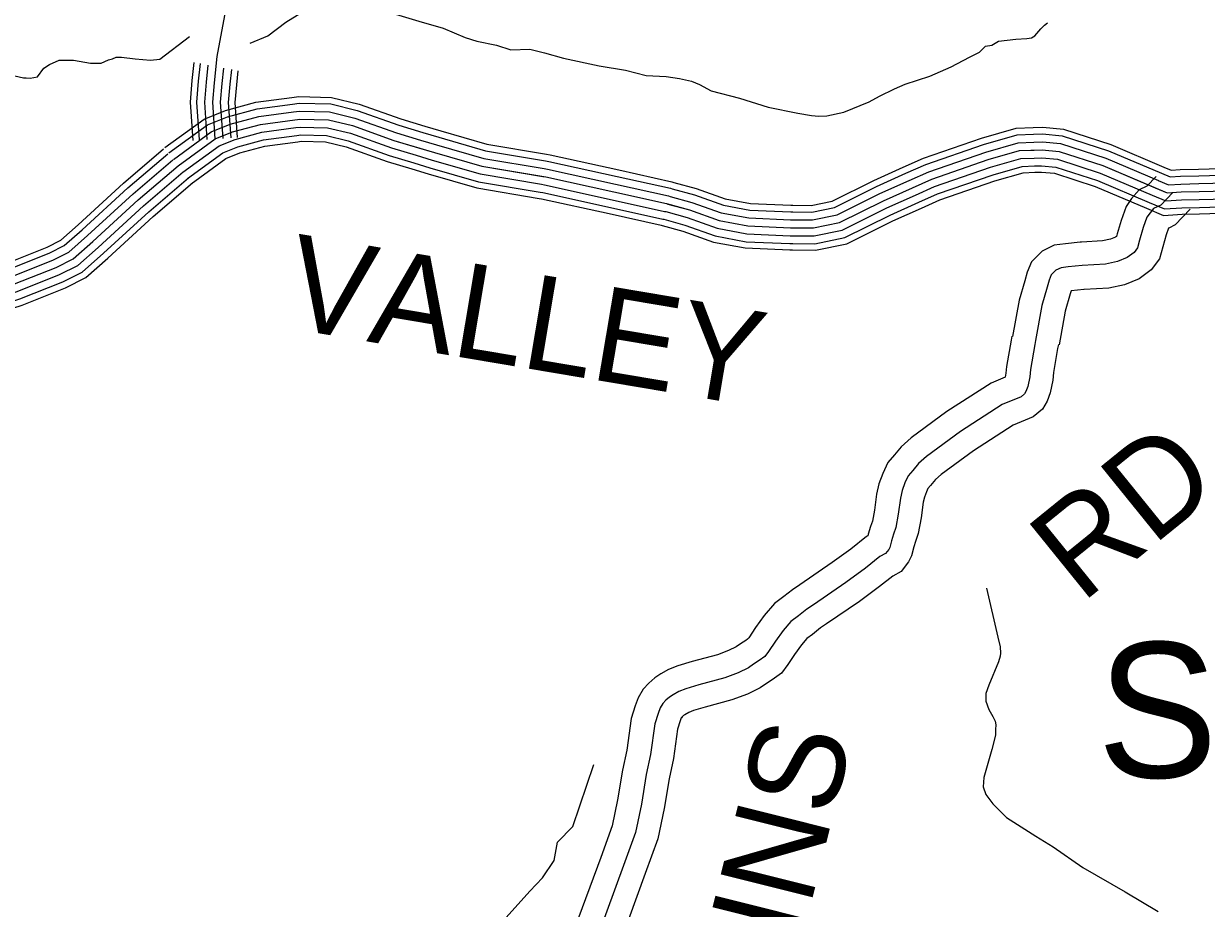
# Model space of a CAD drawing. Extents: x 1551132 to 1791609, y 378168 to 563823.
# Drawn here: x 1623885 to 1628504, y 511616 to 515069 of the extents above; entities that cross this region are included whole.
import ezdxf

# ---------------------------------------------------------------- set-up
doc = ezdxf.new("R2010")
doc.units = 0
for name, color, linetype in [('DESIGN - ROW - Right-of-Way and Easement Labels', 7, 'Continuous'), ('DESIGN - TRANSPORTATION - Text', 7, 'Continuous'), ('SURVEY - CONTOURS - Index with Text', 7, 'Continuous'), ('SURVEY - PROPERTY - Owners', 7, 'Continuous'), ('SURVEY - TRANSPORTATION - Roads', 7, 'Continuous'), ('SURVEY - VEGETATION - Features with Text', 7, 'Continuous')]:
    doc.layers.add(name, color=color, linetype=linetype)

msp = doc.modelspace()

# ---------------------------------------------------------------- linework, layer by layer
at = {"layer": 'DESIGN - TRANSPORTATION - Text'}
for points in [[(1624769.152, 514992.737), (1624838.068, 515021.98), (1624909.283, 515074.789), (1624969.44, 515112.857), (1625054.146, 515139.875), (1625121.669, 515125.141), (1625223.925, 515137.458), (1625323.756, 515110.249), (1625427.554, 515078.99), (1625523.385, 515051.831), (1625609.091, 515014.763), (1625654.99, 515000.205)], [(1625654.99, 515000.205), (1625730.93, 514985.304), (1625786.803, 514966.621), (1625860.943, 514969.779), (1625918.859, 514955.079), (1625992.732, 514934.186), (1626132.595, 514904.511), (1626234.551, 514887.31), (1626316.424, 514866.318), (1626394.506, 514863.418), (1626446.488, 514854.801), (1626492.428, 514844.251), (1626524.336, 514831.859), (1626570.127, 514807.284), (1626679.949, 514777.958), (1626791.713, 514742.59), (1626907.619, 514719.215), (1626961.592, 514710.573), (1626989.608, 514708.248), (1627021.674, 514709.881), (1627087.923, 514723.157), (1627186.529, 514764.116), (1627226.828, 514785.708), (1627285.243, 514815.101), (1627327.5, 514832.66), (1627423.99, 514863.619), (1627506.53, 514900.761), (1627579.053, 514938.012), (1627617.335, 514957.621), (1627641.635, 514981.397), (1627665.709, 514985.13), (1627691.925, 515000.864), (1627760.107, 515008.098), (1627802.206, 515011.623), (1627820.256, 515013.423), (1627834.364, 515021.273), (1627856.713, 515049.082), (1627870.888, 515062.949), (1627883.012, 515072.833)], [(1623832.883, 514868.792), (1623884.84, 514858.167), (1623894.848, 514858.05), (1623910.848, 514855.867), (1623938.955, 514861.558), (1623963.371, 514895.351), (1623985.563, 514909.126), (1624023.812, 514926.735), (1624079.885, 514926.085), (1624145.859, 514915.31), (1624173.9, 514914.985), (1624187.916, 514914.827), (1624216.107, 514928.535), (1624232.173, 514932.36), (1624246.265, 514938.211), (1624266.289, 514937.977), (1624320.288, 514931.344), (1624380.328, 514926.644), (1624416.419, 514930.244), (1624532.266, 515019.538)], [(1627644.892, 512865.409), (1627688.791, 512674.471), (1627698.374, 512636.27), (1627700.107, 512612.203), (1627697.965, 512600.194), (1627691.707, 512578.218), (1627654.616, 512486.433), (1627642.242, 512454.507), (1627641.9, 512424.439), (1627653.55, 512392.23), (1627669.258, 512363.988), (1627679.066, 512345.837), (1627680.907, 512331.779), (1627680.707, 512313.745), (1627680.457, 512291.694), (1627665.799, 512235.734), (1627634.517, 512125.848), (1627632.1, 512089.797), (1627641.775, 512059.613), (1627669.407, 512023.212), (1627722.889, 511970.486), (1627838.22, 511896.993), (1627905.86, 511856.125), (1628021.099, 511774.623), (1628186.278, 511680.512), (1628315.584, 511602.86)], [(1625769.66, 511579.983), (1625860.958, 511683.169), (1625911.615, 511734.704), (1625956.448, 511802.347), (1625969.272, 511874.358), (1626030.054, 511935.801), (1626110.903, 512177.424)]]:
    msp.add_lwpolyline(points, dxfattribs=at)
at = {"layer": 'SURVEY - CONTOURS - Index with Text'}
for points in [[(1624436.352, 514585.46), (1624590.04, 514696.73), (1624673.163, 514730.189), (1624792.027, 514762.19), (1624931.674, 514780.99)], [(1624931.665, 514780.99), (1624958.881, 514784.649), (1625087.278, 514781.299), (1625194.609, 514755.223), (1625358.422, 514697.038), (1625451.536, 514669.071)], [(1624935.09, 514755.506), (1624960.273, 514758.89), (1625083.87, 514755.665), (1625187.251, 514730.547), (1625350.422, 514672.596), (1625444.136, 514644.445)], [(1624451.426, 514564.634), (1624602.565, 514674.046), (1624681.329, 514705.755), (1624797.11, 514736.922), (1624935.098, 514755.498)], [(1624469.609, 514539.517), (1624617.664, 514646.712), (1624691.187, 514676.304), (1624803.227, 514706.472), (1624939.24, 514724.78)], [(1624939.223, 514724.78), (1624961.939, 514727.839), (1625079.762, 514724.756), (1625178.376, 514700.805), (1625340.764, 514643.12), (1625435.22, 514614.753)], [(1624487.784, 514514.408), (1624632.764, 514619.369), (1624701.037, 514646.853), (1624809.351, 514676.012), (1624963.614, 514696.78), (1625075.653, 514693.855), (1625169.51, 514671.054), (1625331.114, 514613.653), (1625488.794, 514566.293), (1625674.448, 514512.692), (1625924.225, 514470.591), (1626189.877, 514412.331), (1626395.605, 514366.58), (1626485.445, 514341.813), (1626601.159, 514300.804), (1626713.04, 514279.862), (1626879.069, 514272.495), (1626969.117, 514271.753), (1627071.356, 514292.946), (1627242.177, 514377.673), (1627431.014, 514462.25), (1627651.793, 514538.552), (1627774.165, 514573.603), (1627862.238, 514576.887), (1627928.219, 514570.337), (1628099.849, 514514.852), (1628351.076, 514408.641), (1628405.141, 514412.208), (1628475.19, 514413.633), (1628639.328, 514418.3)], [(1624487.784, 514514.408), (1624632.764, 514619.369), (1624701.037, 514646.853), (1624809.351, 514676.012), (1624943.373, 514694.055)], [(1624943.357, 514694.055), (1624963.614, 514696.78), (1625075.653, 514693.855), (1625169.51, 514671.054), (1625331.114, 514613.653), (1625426.303, 514585.06)], [(1624947.49, 514663.329), (1624965.289, 514665.721), (1625071.545, 514662.954), (1625160.643, 514641.303), (1625321.464, 514584.185), (1625417.387, 514555.368)], [(1625451.52, 514669.079), (1625513.576, 514650.437), (1625693.964, 514598.361), (1625927.15, 514559.06)], [(1627827.28, 514663.364), (1627864.946, 514664.764), (1627946.244, 514656.697), (1628130.473, 514597.137), (1628338.118, 514509.352)], [(1624505.958, 514489.299), (1624647.863, 514592.027), (1624710.887, 514617.403), (1624815.476, 514645.553), (1624947.506, 514663.329)], [(1624524.141, 514464.182), (1624662.963, 514564.693), (1624720.745, 514587.952), (1624821.593, 514615.103), (1624951.648, 514632.611)], [(1624951.623, 514632.603), (1624966.956, 514634.67), (1625067.437, 514632.045), (1625151.768, 514611.561), (1625311.806, 514554.71), (1625408.47, 514525.676)], [(1625444.12, 514644.454), (1625506.31, 514625.77), (1625688.239, 514573.244), (1625922.875, 514533.701)], [(1627319.725, 514508.526), (1627398.699, 514543.894), (1627625.377, 514622.229), (1627760.257, 514660.864), (1627827.305, 514663.364)], [(1627330.233, 514485.051), (1627408.173, 514519.96), (1627633.118, 514597.695), (1627764.332, 514635.28), (1627828.263, 514637.663)], [(1627828.238, 514637.663), (1627864.154, 514639.005), (1627940.961, 514631.38), (1628121.498, 514573.012), (1628328.102, 514485.668)], [(1623508.59, 514044.595), (1623600.271, 514064.579), (1623820.224, 514134.673), (1623976.454, 514196.875), (1624029.444, 514223.65), (1624097.093, 514283.219), (1624275.03, 514446.398), (1624431.385, 514580.276)], [(1624538.633, 514444.165), (1624675.004, 514542.892), (1624728.595, 514564.468), (1624826.476, 514590.819), (1624954.94, 514608.111)], [(1624954.915, 514608.111), (1624968.289, 514609.911), (1625064.162, 514607.402), (1625144.702, 514587.844), (1625304.115, 514531.217), (1625401.362, 514502.008)], [(1625426.287, 514585.069), (1625488.794, 514566.293), (1625674.448, 514512.692), (1625912.575, 514472.558)], [(1625435.203, 514614.761), (1625497.552, 514596.036), (1625681.347, 514542.968), (1625917.725, 514503.125)], [(1627342.908, 514456.758), (1627419.598, 514491.101), (1627642.46, 514568.128), (1627769.248, 514604.446), (1627829.422, 514606.679)], [(1627355.575, 514428.466), (1627431.014, 514462.25), (1627651.793, 514538.552), (1627774.165, 514573.603), (1627830.572, 514575.703)], [(1627829.397, 514606.679), (1627863.196, 514607.946), (1627934.594, 514600.854), (1628110.673, 514543.936), (1628316.035, 514457.109)], [(1627830.555, 514575.703), (1627862.238, 514576.887), (1627928.219, 514570.337), (1628099.849, 514514.852), (1628303.96, 514428.558)], [(1623513.748, 514020.42), (1623606.671, 514040.679), (1623828.557, 514111.381), (1623986.612, 514174.316), (1624043.411, 514203.008), (1624113.618, 514264.826), (1624291.43, 514427.897), (1624447.46, 514561.501)], [(1623520.19, 513990.094), (1623614.696, 514010.695), (1623839.016, 514082.18), (1623999.362, 514146.023), (1624060.919, 514177.124), (1624134.334, 514241.768), (1624311.988, 514404.697), (1624467.626, 514537.959)], [(1625408.454, 514525.684), (1625471.277, 514506.817), (1625660.656, 514452.14), (1625902.275, 514411.415)], [(1625417.37, 514555.376), (1625480.035, 514536.551), (1625667.548, 514482.416), (1625907.425, 514441.99)], [(1625922.867, 514533.693), (1625936.025, 514531.476), (1626203.243, 514472.875), (1626410.563, 514426.774), (1626417.288, 514424.924)], [(1625927.142, 514559.06), (1625940.916, 514556.735), (1626208.793, 514497.984), (1626416.772, 514451.733), (1626424.105, 514449.716)], [(1627368.241, 514400.173), (1627442.431, 514433.399), (1627661.126, 514508.976), (1627779.081, 514542.761), (1627831.722, 514544.727)], [(1627831.713, 514544.727), (1627861.279, 514545.828), (1627921.845, 514539.819), (1628089.024, 514485.768), (1628291.886, 514400.007)], [(1623526.656, 513959.777), (1623622.721, 513980.719), (1623849.465, 514052.971), (1624012.112, 514117.731), (1624078.435, 514151.24), (1624155.058, 514218.709), (1624332.554, 514381.488), (1624487.784, 514514.408)], [(1623533.098, 513929.459), (1623630.745, 513950.743), (1623859.915, 514023.762), (1624024.861, 514089.439), (1624095.951, 514125.356), (1624175.783, 514195.65), (1624353.12, 514358.279), (1624507.942, 514490.857)], [(1623849.465, 514052.971), (1624012.112, 514117.731), (1624078.435, 514151.24), (1624155.058, 514218.709), (1624332.554, 514381.488), (1624487.784, 514514.408)], [(1625401.346, 514502.017), (1625464.294, 514483.108), (1625655.156, 514427.998), (1625898.167, 514387.047)], [(1625917.708, 514503.125), (1625930.125, 514501.034), (1626196.56, 514442.599), (1626403.089, 514396.673), (1626409.072, 514395.031)], [(1626889.01, 514334.422), (1626963.017, 514333.805), (1627050.957, 514352.039), (1627215.719, 514433.758), (1627330.25, 514485.051)], [(1626889.219, 514360.139), (1626960.484, 514359.547), (1627042.499, 514376.548), (1627204.753, 514457.025), (1627319.742, 514508.526)], [(1627380.916, 514371.881), (1627453.856, 514404.54), (1627670.467, 514479.409), (1627783.998, 514511.927), (1627832.88, 514513.743)], [(1627391.015, 514349.322), (1627462.955, 514381.54), (1627677.909, 514455.825), (1627787.914, 514487.334), (1627833.797, 514489.043)], [(1627832.872, 514513.743), (1627860.321, 514514.768), (1627915.478, 514509.293), (1628078.199, 514456.692), (1628279.819, 514371.448)], [(1627833.788, 514489.043), (1627859.563, 514490.009), (1627910.395, 514484.959), (1628069.574, 514433.5), (1628270.195, 514348.681)], [(1628328.085, 514485.676), (1628361.667, 514471.476), (1628402.467, 514474.168), (1628473.682, 514475.618), (1628640.153, 514480.351), (1628774.491, 514472.943), (1628809.832, 514466.676)], [(1628338.101, 514509.36), (1628366.067, 514497.543), (1628401.358, 514499.868), (1628473.048, 514501.327), (1628640.494, 514506.085), (1628777.449, 514498.535), (1628814.323, 514491.993)], [(1623539.548, 513899.133), (1623638.77, 513920.759), (1623870.373, 513994.561), (1624037.611, 514061.146), (1624113.459, 514099.472), (1624196.499, 514172.591), (1624373.678, 514335.078), (1624528.108, 514467.315)], [(1623544.897, 513873.974), (1623645.428, 513895.892), (1623879.04, 513970.327), (1624048.186, 514037.679), (1624127.992, 514077.997), (1624213.69, 514153.457), (1624390.736, 514315.828), (1624544.832, 514447.773)], [(1625907.409, 514441.99), (1625918.325, 514440.149), (1626183.194, 514382.064), (1626388.122, 514336.488), (1626392.622, 514335.246)], [(1625912.559, 514472.558), (1625924.225, 514470.591), (1626189.877, 514412.331), (1626395.605, 514366.58), (1626400.847, 514365.139)], [(1626424.138, 514449.708), (1626511.786, 514425.54), (1626624.017, 514385.764), (1626723.106, 514367.222), (1626881.361, 514360.197), (1626889.21, 514360.139)], [(1626888.752, 514303.421), (1626966.067, 514302.779), (1627061.156, 514322.488), (1627228.952, 514405.715), (1627342.925, 514456.758)], [(1628316.01, 514457.117), (1628356.376, 514440.058), (1628403.808, 514443.192), (1628474.431, 514444.625), (1628639.744, 514449.325), (1628770.916, 514442.092), (1628804.424, 514436.15)], [(1625898.142, 514387.047), (1625907.717, 514385.431), (1626171.177, 514327.654), (1626374.681, 514282.395), (1626377.847, 514281.528)], [(1625902.25, 514411.423), (1625912.425, 514409.706), (1626176.511, 514351.788), (1626380.647, 514306.387), (1626384.406, 514305.354)], [(1626409.072, 514395.023), (1626494.753, 514371.406), (1626609.234, 514330.83), (1626716.598, 514310.737), (1626879.877, 514303.487), (1626888.76, 514303.421)], [(1626417.305, 514424.907), (1626504.061, 514400.998), (1626617.317, 514360.855), (1626720.156, 514341.605), (1626880.694, 514334.488), (1626889.002, 514334.422)], [(1626888.235, 514241.419), (1626972.167, 514240.727), (1627081.556, 514263.403), (1627255.402, 514349.63), (1627368.258, 514400.173)], [(1626888.494, 514272.42), (1626969.117, 514271.753), (1627071.356, 514292.946), (1627242.177, 514377.673), (1627355.591, 514428.466)], [(1628291.877, 514400.016), (1628345.776, 514377.223), (1628406.475, 514381.224), (1628475.948, 514382.64), (1628638.911, 514387.274), (1628763.766, 514380.39), (1628793.591, 514375.099)], [(1628303.944, 514428.566), (1628351.076, 514408.641), (1628405.141, 514412.208), (1628475.19, 514413.633), (1628639.328, 514418.3), (1628767.341, 514411.241), (1628799.007, 514405.624)], [(1626400.83, 514365.139), (1626485.445, 514341.813), (1626601.159, 514300.804), (1626713.04, 514279.862), (1626879.069, 514272.495), (1626888.51, 514272.42)], [(1626887.777, 514185.701), (1626977.658, 514184.959), (1627099.889, 514210.293), (1627279.176, 514299.229), (1627391.032, 514349.322)], [(1626887.977, 514210.418), (1626975.217, 514209.702), (1627091.756, 514233.852), (1627268.635, 514321.588), (1627380.932, 514371.881)], [(1628270.178, 514348.689), (1628336.26, 514320.755), (1628408.883, 514325.547), (1628477.306, 514326.939), (1628638.169, 514331.514), (1628757.35, 514324.939), (1628783.866, 514320.239)], [(1628279.803, 514371.457), (1628340.485, 514345.806), (1628407.816, 514350.248), (1628476.698, 514351.648), (1628638.503, 514356.248), (1628760.191, 514349.54), (1628788.182, 514344.573)], [(1626384.356, 514305.37), (1626466.829, 514282.628), (1626585.001, 514240.752), (1626705.923, 514218.118), (1626877.444, 514210.502), (1626888.019, 514210.418)], [(1626392.589, 514335.255), (1626476.137, 514312.221), (1626593.084, 514270.778), (1626709.481, 514248.986), (1626878.261, 514241.502), (1626888.26, 514241.419)], [(1626377.789, 514281.537), (1626459.404, 514259.036), (1626578.559, 514216.81), (1626703.09, 514193.501), (1626876.802, 514185.793), (1626887.819, 514185.701)]]:
    msp.add_lwpolyline(points, dxfattribs=at)
at = {"layer": 'SURVEY - PROPERTY - Owners'}
for points in [[(1628307.177, 514472.734), (1628271.403, 514435.292), (1628241.795, 514420.783), (1628211.871, 514387.115), (1628189.963, 514354.806), (1628170.789, 514301.396), (1628155.406, 514248.162), (1628152.664, 514238.203), (1628148.814, 514235.295), (1628129.306, 514227.269), (1628098.132, 514220.769), (1628016.584, 514216.161), (1628010.734, 514215.836), (1627953.977, 514209.786), (1627909.736, 514204.227), (1627862.854, 514181.251), (1627820.955, 514140.009), (1627803.989, 514098.549), (1627794.347, 514065.823), (1627772.373, 513989.171), (1627747.098, 513848.584)], [(1628372.759, 514410.074), (1628325.827, 514360.948), (1628297.736, 514347.181), (1628283.611, 514331.289), (1628271.461, 514313.372), (1628257.128, 514273.454), (1628242.703, 514223.519), (1628234.445, 514193.552), (1628221.262, 514176.343), (1628194.155, 514155.868), (1628156.055, 514140.184), (1628110.015, 514130.584), (1628018.059, 514125.392), (1627964.443, 514119.675), (1627936.061, 514116.108), (1627915.994, 514106.275), (1627897.853, 514088.416), (1627889.687, 514068.465), (1627881.445, 514040.506), (1627860.837, 513968.596), (1627836.371, 513832.534)], [(1628440.932, 514344.939), (1628382.4, 514283.663), (1628356.701, 514271.071), (1628356.184, 514270.304), (1628346.884, 514244.403), (1628333.451, 514197.91), (1628320.468, 514150.793), (1628288.319, 514108.825), (1628241.287, 514073.299), (1628183.863, 514049.657), (1628122.365, 514036.84), (1628026.933, 514031.448), (1628025.675, 514031.373), (1627975.476, 514026.023), (1627971.985, 514014.189), (1627952.793, 513947.204), (1627929.169, 513815.842)], [(1627743.565, 513849.193), (1627740.657, 513832.976), (1627723.032, 513730.456), (1627720.957, 513704.556), (1627717.582, 513689.105), (1627662.717, 513666.205), (1627489.438, 513554.602), (1627350.207, 513452.907), (1627311.492, 513417.34), (1627285.276, 513385.922), (1627259.518, 513356.063), (1627239.802, 513313.62), (1627224.277, 513273.328), (1627215.794, 513232.668), (1627207.119, 513169.667), (1627199.136, 513126.832), (1627192.044, 513106.298), (1627182.428, 513075.956), (1627181.103, 513070.422), (1627175.911, 513067.647), (1627115.079, 513018.304), (1627041.706, 512965.12), (1626916.217, 512878.926), (1626887.26, 512859.208), (1626854.052, 512832.666), (1626816.436, 512805.524), (1626776.437, 512758.264), (1626742.821, 512711.971), (1626716.239, 512671.779), (1626712.164, 512666.045), (1626705.247, 512661.103), (1626683.864, 512647.728), (1626667.781, 512636.653), (1626637.99, 512622.052), (1626594.533, 512605.752), (1626495.019, 512579.318), (1626439.662, 512562.101), (1626403.254, 512547.7), (1626372.613, 512530.575), (1626349.347, 512515.833), (1626326.681, 512495.14), (1626304.573, 512471.881), (1626284.565, 512437.831), (1626273.391, 512406.071), (1626257.724, 512357.195), (1626240.025, 512232.542), (1626223.567, 512155.573), (1626204.525, 512039.379), (1626183.376, 511938.026), (1626138.627, 511814.764), (1626036.646, 511536.774)], [(1627836.371, 513832.534), (1627833.521, 513816.659), (1627816.68, 513718.681), (1627814.438, 513690.672), (1627806.247, 513653.154), (1627798.905, 513633.487), (1627793.622, 513624.087), (1627779.781, 513612.887), (1627706.741, 513582.403), (1627542.82, 513476.825), (1627410.098, 513379.881), (1627379.882, 513352.121), (1627357.174, 513324.912), (1627339.499, 513304.42), (1627326.65, 513276.761), (1627315.016, 513246.569), (1627308.758, 513216.585), (1627300.225, 513154.583), (1627290.542, 513102.657), (1627281.559, 513076.656), (1627273.334, 513050.697), (1627267.109, 513024.721), (1627262.951, 513016.929), (1627250.918, 513000.837), (1627228.318, 512988.745), (1627172.486, 512943.461), (1627096.08, 512888.068), (1626969.441, 512801.09), (1626943.308, 512783.298), (1626911.109, 512757.556), (1626880.951, 512735.797), (1626850.669, 512700.021), (1626820.328, 512658.237), (1626794.003, 512618.427), (1626779.845, 512598.527), (1626757.721, 512582.701), (1626735.621, 512568.884), (1626715.522, 512555.042), (1626675.389, 512535.375), (1626623.266, 512515.816), (1626521.126, 512488.69), (1626471.044, 512473.115), (1626443.778, 512462.331), (1626420.887, 512449.531), (1626406.796, 512440.606), (1626392.721, 512427.755), (1626380.38, 512414.772), (1626370.48, 512397.921), (1626362.772, 512376.021), (1626349.955, 512336.028), (1626332.914, 512216.033), (1626316.248, 512138.081), (1626297.24, 512022.112), (1626274.299, 511912.175), (1626227.2, 511782.439), (1626126.893, 511508.998)], [(1627925.652, 513816.509), (1627922.861, 513800.958), (1627906.769, 513707.356), (1627904.369, 513677.313), (1627893.486, 513627.487), (1627881.42, 513595.17), (1627864.179, 513564.494), (1627826.721, 513534.185), (1627749.098, 513501.784), (1627594.168, 513402.006), (1627467.713, 513309.629), (1627445.672, 513289.387), (1627426.339, 513266.219), (1627416.439, 513254.744), (1627410.198, 513241.302), (1627402.306, 513220.826), (1627398.189, 513201.118), (1627389.79, 513140.074), (1627378.473, 513079.406), (1627367.673, 513048.139), (1627360.782, 513026.396), (1627352.607, 512992.27), (1627339.724, 512968.128), (1627311.483, 512930.369), (1627278.734, 512912.843), (1627227.718, 512871.459), (1627148.387, 512813.949), (1627020.64, 512726.213), (1626997.232, 512710.271), (1626965.999, 512685.304), (1626943.017, 512668.72), (1626922.084, 512643.986), (1626894.893, 512606.544), (1626868.81, 512567.101), (1626844.96, 512533.575), (1626808.195, 512507.283), (1626785.412, 512493.032), (1626761.454, 512476.532), (1626711.364, 512451.99), (1626650.907, 512429.306), (1626546.242, 512401.505), (1626501.235, 512387.504), (1626482.761, 512380.204), (1626467.319, 512371.571), (1626462.061, 512368.237), (1626456.253, 512362.929), (1626453.303, 512359.829), (1626453.128, 512359.529), (1626448.761, 512347.112), (1626438.678, 512315.661), (1626422.279, 512200.15), (1626405.404, 512121.256), (1626386.438, 512005.503), (1626361.771, 511887.308), (1626312.406, 511751.338), (1626213.708, 511482.281)]]:
    msp.add_lwpolyline(points, dxfattribs=at)
at = {"layer": 'SURVEY - TRANSPORTATION - Roads'}
for points in [[(1624632.764, 514619.369), (1624623.031, 514762.34), (1624629.689, 514838.375), (1624640.58, 514940.402), (1624705.596, 515290.253), (1624782.561, 515635.996), (1624836.818, 515897.836), (1624890.542, 516099.608), (1624915.55, 516217.527), (1625001.381, 516435.033), (1625111.279, 516662.33), (1625282.533, 517051.282), (1625577.752, 517677.432)], [(1624546.249, 514613.477), (1624536.058, 514763.181), (1624543.374, 514846.758), (1624550.958, 514917.777)], [(1624570.907, 514615.161), (1624560.849, 514762.94), (1624567.982, 514844.367), (1624575.332, 514913.193)], [(1624601.84, 514617.261), (1624591.94, 514762.64), (1624598.831, 514841.375), (1624605.873, 514907.352)], [(1624632.764, 514619.369), (1624623.031, 514762.34), (1624629.689, 514838.375), (1624636.422, 514901.476)], [(1624663.688, 514621.478), (1624654.122, 514762.04), (1624660.547, 514835.375), (1624666.997, 514895.818)], [(1624694.621, 514623.578), (1624685.213, 514761.74), (1624691.396, 514832.383), (1624697.504, 514889.601)], [(1624720.278, 514625.328), (1624711.004, 514761.49), (1624716.995, 514829.891), (1624722.812, 514884.351)]]:
    msp.add_lwpolyline(points, dxfattribs=at)

# ---------------------------------------------------------------- texts
at = {"layer": 'DESIGN - ROW - Right-of-Way and Easement Labels'}
for s, height, rotation, p in [('VALLEY', 369.9917, 350.432492, (1624895.938, 513884.343)), ('RD.', 369.9987, 38.978447, (1628015.353, 512803.088)), ('JENKINS', 370.0086, 75.933472, (1626615.432, 510258.979))]:
    msp.add_text(s, height=height, rotation=rotation, dxfattribs=at).set_placement(p)
at = {"layer": 'SURVEY - VEGETATION - Features with Text'}
msp.add_text('Santa Fe', height=527.9876, rotation=0.000033, dxfattribs=at).set_placement((1628077.165, 512126.099))

doc.saveas('drawing.dxf')
